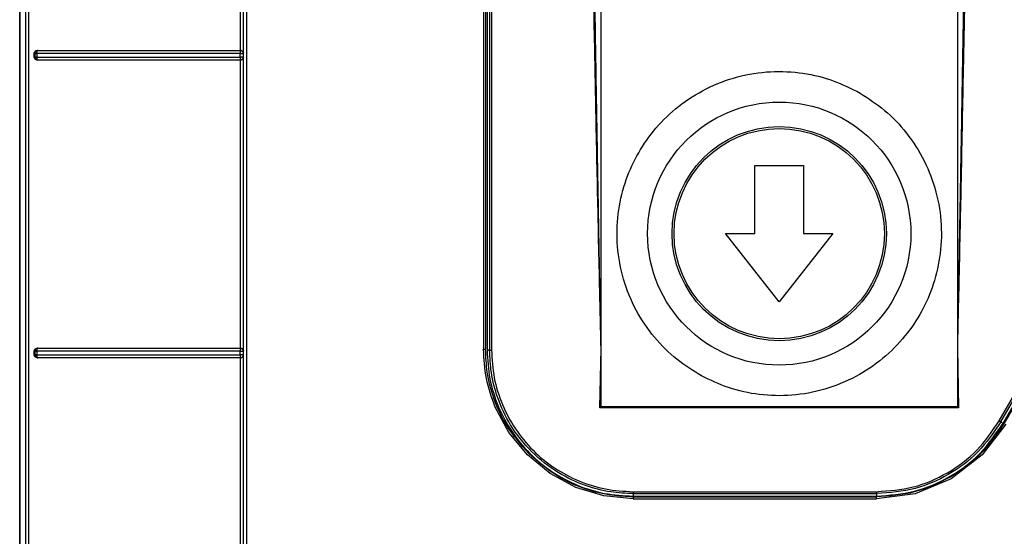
# Model space of a CAD drawing. Header units: inches. Extents: x 170 to 312, y 215 to 248.
# Tile 481 of 656: x 280.509 to 280.6417, y 242.1301 to 242.1998. Entities that reach past the tile are written whole.
import ezdxf

# ---------------------------------------------------------------- set-up
doc = ezdxf.new("R2010")
doc.units = ezdxf.units.IN
doc.header["$LTSCALE"] = 0.25
doc.header["$MEASUREMENT"] = 0
doc.layers.add('MOTOR RH', color=7, linetype='Continuous')

msp = doc.modelspace()

# ---------------------------------------------------------------- linework, layer by layer
at = {"layer": 'MOTOR RH'}
for p, q in [((280.58735, 242.14761), (280.58735, 242.27595)), ((280.63538, 242.27595), (280.63538, 242.14761)), ((280.509, 241.92392), (280.509, 242.23936)), ((280.509, 242.23936), (280.509, 241.9417)), ((280.53875, 242.19567), (280.53875, 242.23451)), ((280.53915, 242.19528), (280.53915, 242.23489)), ((280.57152, 242.21438), (280.57152, 242.15537)), ((280.57178, 242.21441), (280.57179, 242.15536)), ((280.572, 242.21429), (280.572, 242.15524)), ((280.57233, 242.21429), (280.57234, 242.15524)), ((280.57259, 242.21429), (280.5726, 242.15527)), ((280.51138, 242.19567), (280.51144, 242.19566)), ((280.53873, 242.19566), (280.53875, 242.19567)), ((280.51097, 242.19475), (280.51097, 242.19528)), ((280.51105, 242.19527), (280.51097, 242.19528)), ((280.51105, 242.19476), (280.51097, 242.19475)), ((280.51105, 242.19527), (280.51105, 242.19476)), ((280.51132, 242.19527), (280.51132, 242.19477)), ((280.51136, 242.19554), (280.51139, 242.19563)), ((280.51139, 242.1944), (280.51136, 242.19449)), ((280.51144, 242.19437), (280.51138, 242.19436)), ((280.51142, 242.19438), (280.51139, 242.1944)), ((280.51144, 242.19437), (280.51142, 242.19438)), ((280.53873, 242.19476), (280.53873, 242.19527)), ((280.53873, 242.19476), (280.53873, 242.19465)), ((280.53873, 242.1944), (280.53873, 242.19436)), ((280.53875, 242.19436), (280.53873, 242.19436)), ((280.53875, 242.15551), (280.53875, 242.19436)), ((280.53915, 242.19528), (280.53913, 242.19526)), ((280.53913, 242.19526), (280.53913, 242.19476)), ((280.53913, 242.19476), (280.53915, 242.19474)), ((280.53915, 242.15513), (280.53915, 242.19474)), ((280.60809, 242.17096), (280.60809, 242.18015)), ((280.60809, 242.18015), (280.61465, 242.18015)), ((280.61465, 242.18015), (280.61465, 242.17096)), ((280.61137, 242.16178), (280.60415, 242.17096)), ((280.60415, 242.17096), (280.60809, 242.17096)), ((280.61858, 242.17096), (280.61137, 242.16178)), ((280.61465, 242.17096), (280.61858, 242.17096)), ((280.51097, 242.15459), (280.51097, 242.15513)), ((280.51105, 242.15511), (280.51097, 242.15513)), ((280.51105, 242.1546), (280.51097, 242.15459)), ((280.51105, 242.15511), (280.51105, 242.1546)), ((280.51132, 242.15511), (280.51132, 242.1546)), ((280.51136, 242.15538), (280.51139, 242.15547)), ((280.51138, 242.15551), (280.51144, 242.1555)), ((280.53873, 242.1555), (280.53875, 242.15551)), ((280.53873, 242.1546), (280.53873, 242.15511)), ((280.53915, 242.15513), (280.53913, 242.15511)), ((280.53913, 242.15511), (280.53913, 242.1546)), ((280.53913, 242.1546), (280.53915, 242.15458)), ((280.53915, 242.11497), (280.53915, 242.15458)), ((280.57179, 242.15536), (280.57179, 242.15536)), ((280.57234, 242.15524), (280.572, 242.15524)), ((280.58719, 242.14745), (280.58735, 242.15548)), ((280.63538, 242.15548), (280.63554, 242.14745)), ((280.51139, 242.15424), (280.51136, 242.15433)), ((280.51144, 242.15421), (280.51138, 242.1542)), ((280.51142, 242.15422), (280.51139, 242.15424)), ((280.51144, 242.15421), (280.51142, 242.15422)), ((280.53873, 242.15433), (280.53873, 242.15424)), ((280.53873, 242.15424), (280.53873, 242.15421)), ((280.53875, 242.1542), (280.53873, 242.15421)), ((280.53875, 242.11535), (280.53875, 242.1542)), ((280.64101, 242.1457), (280.6448, 242.15226)), ((280.64124, 242.14557), (280.64503, 242.15213)), ((280.64154, 242.1454), (280.64533, 242.15196)), ((280.6455, 242.15198), (280.64171, 242.14541)), ((280.57492, 242.14416), (280.57306, 242.14765)), ((280.58735, 242.14761), (280.58719, 242.14745)), ((280.63554, 242.14745), (280.58719, 242.14745)), ((280.63538, 242.14761), (280.58735, 242.14761)), ((280.63554, 242.14745), (280.63538, 242.14761)), ((280.64193, 242.14528), (280.63873, 242.14111)), ((280.64124, 242.14557), (280.64154, 242.1454)), ((280.57743, 242.14111), (280.57492, 242.14416)), ((280.58048, 242.1386), (280.57743, 242.14111)), ((280.63873, 242.14111), (280.63456, 242.1379)), ((280.58396, 242.13674), (280.58048, 242.1386)), ((280.63456, 242.1379), (280.6297, 242.13589)), ((280.58774, 242.13559), (280.58396, 242.13674)), ((280.59168, 242.13616), (280.62449, 242.13616)), ((280.59168, 242.1352), (280.58774, 242.13559)), ((280.59168, 242.1359), (280.62449, 242.1359)), ((280.59168, 242.1359), (280.59168, 242.13555)), ((280.59168, 242.13555), (280.62449, 242.13555)), ((280.59168, 242.13547), (280.62448, 242.13547)), ((280.59168, 242.1352), (280.62448, 242.1352)), ((280.6297, 242.13589), (280.62448, 242.1352)), ((280.62449, 242.1359), (280.62449, 242.13555))]:
    msp.add_line(p, q, dxfattribs=at)
for radius in [0.01774, 0.01444, 0.01417]:
    msp.add_circle((280.61137, 242.17096), radius, dxfattribs=at)
for points, knots in [([(280.50973, 242.23972), (280.50975, 242.21844), (280.50978, 242.1759), (280.50977, 242.11206), (280.50972, 242.04824), (280.50962, 241.98446), (280.50953, 241.94201), (280.50948, 241.92078)], [0, 0, 0, 0, 0.199984, 0.399977, 0.600029, 0.800023, 1, 1, 1, 1]), ([(280.51018, 242.2401), (280.51019, 242.22222), (280.5102, 242.18646), (280.51021, 242.13281), (280.51021, 242.09706), (280.51021, 242.07919)], [0, 0, 0, 0, 0.3333777, 0.6667111, 1, 1, 1, 1]), ([(280.53917, 241.92809), (280.53917, 241.94886), (280.53917, 241.99039), (280.53917, 242.05278), (280.53917, 242.1152), (280.53917, 242.17764), (280.53917, 242.21925), (280.53917, 242.24006)], [0, 0, 0, 0, 0.199959, 0.399961, 0.599979, 0.80001, 1, 1, 1, 1]), ([(280.53956, 242.24018), (280.53956, 242.2193), (280.53956, 242.17754), (280.53956, 242.11488), (280.53956, 242.05224), (280.53956, 241.98964), (280.53956, 241.94795), (280.53956, 241.92711)], [0, 0, 0, 0, 0.2, 0.4, 0.6, 0.8, 1, 1, 1, 1]), ([(280.58735, 242.15548), (280.58729, 242.15806), (280.58719, 242.16288), (280.58704, 242.16957), (280.58691, 242.17598), (280.58677, 242.18239), (280.58664, 242.18901), (280.58651, 242.19558), (280.58637, 242.20298), (280.58623, 242.21124), (280.58608, 242.22033), (280.58596, 242.22929), (280.5859, 242.23532), (280.58587, 242.23825)], [0, 0, 0, 0, 0.093729, 0.174536, 0.24242, 0.325941, 0.407072, 0.482165, 0.564229, 0.675047, 0.781572, 0.893672, 1, 1, 1, 1]), ([(280.58735, 242.15548), (280.58731, 242.1575), (280.58725, 242.16119), (280.58715, 242.16623), (280.58708, 242.17023), (280.58703, 242.17321), (280.58699, 242.17563), (280.58694, 242.17834), (280.58687, 242.18213), (280.58679, 242.18682), (280.58671, 242.19184), (280.58662, 242.1972), (280.58649, 242.20542), (280.58635, 242.21595), (280.58621, 242.22772), (280.58615, 242.23495), (280.58612, 242.23826)], [0, 0, 0, 0, 0.07319, 0.133984, 0.182381, 0.218382, 0.241987, 0.269928, 0.316673, 0.379251, 0.439861, 0.498505, 0.573594, 0.73788, 0.880015, 1, 1, 1, 1]), ([(280.63662, 242.23826), (280.6366, 242.23653), (280.63657, 242.23289), (280.63652, 242.22715), (280.63645, 242.22087), (280.63636, 242.21404), (280.63626, 242.20667), (280.63615, 242.19931), (280.63604, 242.19292), (280.63595, 242.18764), (280.63588, 242.18304), (280.6358, 242.17893), (280.63574, 242.17546), (280.63568, 242.17216), (280.63561, 242.16796), (280.63551, 242.16223), (280.63543, 242.1579), (280.63538, 242.15548)], [0, 0, 0, 0, 0.062702, 0.131993, 0.207874, 0.290346, 0.379406, 0.475057, 0.557054, 0.610988, 0.666485, 0.723545, 0.759898, 0.792286, 0.843099, 0.912337, 1, 1, 1, 1]), ([(280.63686, 242.23825), (280.63683, 242.23527), (280.63677, 242.22912), (280.63664, 242.22), (280.6365, 242.21073), (280.63634, 242.20157), (280.63617, 242.19301), (280.63601, 242.185), (280.63587, 242.17794), (280.63572, 242.17085), (280.63556, 242.16353), (280.63544, 242.1583), (280.63538, 242.15548)], [0, 0, 0, 0, 0.108305, 0.22261, 0.330745, 0.444165, 0.554601, 0.640848, 0.734435, 0.810783, 0.897533, 1, 1, 1, 1]), ([(280.51097, 242.19528), (280.51097, 242.19531), (280.51097, 242.19536), (280.511, 242.19545), (280.51108, 242.19556), (280.51122, 242.19565), (280.51133, 242.19566), (280.51138, 242.19567)], [0, 0, 0, 0, 0.116527, 0.229907, 0.466736, 0.729518, 1, 1, 1, 1]), ([(280.51138, 242.19567), (280.51435, 242.19567), (280.52029, 242.19567), (280.52948, 242.19567), (280.53566, 242.19567), (280.53875, 242.19567)], [0, 0, 0, 0, 0.333152, 0.666752, 1, 1, 1, 1]), ([(280.53875, 242.19567), (280.53878, 242.19567), (280.53884, 242.19566), (280.53893, 242.19562), (280.53901, 242.19557), (280.53905, 242.19553), (280.53907, 242.1955)], [0, 0, 0, 0, 0.230859, 0.468557, 0.712686, 1, 1, 1, 1]), ([(280.51138, 242.19436), (280.51133, 242.19436), (280.51122, 242.19437), (280.51108, 242.19447), (280.511, 242.19458), (280.51097, 242.19467), (280.51097, 242.19472), (280.51097, 242.19475)], [0, 0, 0, 0, 0.2717688, 0.5368517, 0.7738537, 0.8858453, 1, 1, 1, 1]), ([(280.51144, 242.19566), (280.51139, 242.19565), (280.51129, 242.19564), (280.51117, 242.19555), (280.5111, 242.19546), (280.51106, 242.19536), (280.51106, 242.1953), (280.51105, 242.19527)], [0, 0, 0, 0, 0.250906, 0.501408, 0.695045, 0.83371, 1, 1, 1, 1]), ([(280.51105, 242.19527), (280.51106, 242.19527), (280.51108, 242.19527), (280.51114, 242.19527), (280.51122, 242.19527), (280.51129, 242.19527), (280.51132, 242.19527)], [0, 0, 0, 0, 0.250008, 0.500005, 0.749993, 1, 1, 1, 1]), ([(280.51132, 242.19477), (280.51129, 242.19477), (280.51122, 242.19476), (280.51114, 242.19476), (280.51108, 242.19476), (280.51106, 242.19476), (280.51105, 242.19476)], [0, 0, 0, 0, 0.250113, 0.499997, 0.749888, 1, 1, 1, 1]), ([(280.51105, 242.19476), (280.51106, 242.19471), (280.51107, 242.19461), (280.51116, 242.19448), (280.51129, 242.19439), (280.51139, 242.19437), (280.51144, 242.19437)], [0, 0, 0, 0, 0.250029, 0.499997, 0.749969, 1, 1, 1, 1]), ([(280.51132, 242.19527), (280.51132, 242.1953), (280.51132, 242.19535), (280.51133, 242.19542), (280.51134, 242.19548), (280.51135, 242.19552), (280.51136, 242.19554)], [0, 0, 0, 0, 0.2500063, 0.5000148, 0.7500138, 1, 1, 1, 1]), ([(280.53873, 242.19527), (280.53565, 242.19527), (280.52948, 242.19527), (280.52028, 242.19527), (280.51431, 242.19527), (280.51132, 242.19527)], [0, 0, 0, 0, 0.331506, 0.664839, 1, 1, 1, 1]), ([(280.51132, 242.19477), (280.51431, 242.19476), (280.52028, 242.19476), (280.52948, 242.19476), (280.53565, 242.19476), (280.53873, 242.19476)], [0, 0, 0, 0, 0.335093, 0.668426, 1, 1, 1, 1]), ([(280.51136, 242.19449), (280.51135, 242.19451), (280.51134, 242.19455), (280.51133, 242.19462), (280.51132, 242.19469), (280.51132, 242.19474), (280.51132, 242.19477)], [0, 0, 0, 0, 0.24975, 0.499936, 0.750122, 1, 1, 1, 1]), ([(280.53875, 242.19436), (280.53566, 242.19436), (280.52948, 242.19436), (280.52029, 242.19436), (280.51435, 242.19436), (280.51138, 242.19436)], [0, 0, 0, 0, 0.333449, 0.66692, 1, 1, 1, 1]), ([(280.51139, 242.19563), (280.5114, 242.19563), (280.51141, 242.19565), (280.51143, 242.19566), (280.51143, 242.19566), (280.51144, 242.19566), (280.51144, 242.19566)], [0, 0, 0, 0, 0.500013, 0.83434, 0.938283, 1, 1, 1, 1]), ([(280.51144, 242.19566), (280.5144, 242.19566), (280.52033, 242.19566), (280.52949, 242.19566), (280.53565, 242.19566), (280.53873, 242.19566)], [0, 0, 0, 0, 0.333018, 0.666912, 1, 1, 1, 1]), ([(280.53873, 242.19436), (280.53565, 242.19436), (280.52949, 242.19436), (280.52033, 242.19437), (280.5144, 242.19437), (280.51144, 242.19437)], [0, 0, 0, 0, 0.333072, 0.666957, 1, 1, 1, 1]), ([(280.53913, 242.19526), (280.53912, 242.1953), (280.53912, 242.19536), (280.53908, 242.19546), (280.53902, 242.19554), (280.53895, 242.1956), (280.5389, 242.19562), (280.53888, 242.19563), (280.53886, 242.19564), (280.53883, 242.19564), (280.5388, 242.19565), (280.53876, 242.19566), (280.53873, 242.19566)], [0, 0, 0, 0, 0.169717, 0.309821, 0.50036, 0.669269, 0.720735, 0.750058, 0.812687, 0.820426, 0.875276, 1, 1, 1, 1]), ([(280.53873, 242.19566), (280.53873, 242.19565), (280.53873, 242.19564), (280.53873, 242.19557), (280.53873, 242.19554)], [0, 0, 0, 0, 0.500043, 1, 1, 1, 1]), ([(280.53873, 242.19554), (280.53873, 242.19551), (280.53873, 242.19546), (280.53873, 242.19536), (280.53873, 242.1953), (280.53873, 242.19527)], [0, 0, 0, 0, 0.396825, 0.672899, 1, 1, 1, 1]), ([(280.53873, 242.19527), (280.53876, 242.19527), (280.53882, 242.19527), (280.5389, 242.19527), (280.53897, 242.19527), (280.53904, 242.19527), (280.53909, 242.19526), (280.53912, 242.19527), (280.53912, 242.19527), (280.53913, 242.19526)], [0, 0, 0, 0, 0.1448761, 0.2888763, 0.4064672, 0.5453396, 0.7784567, 0.8916654, 1, 1, 1, 1]), ([(280.53913, 242.19476), (280.53912, 242.19476), (280.5391, 242.19476), (280.53902, 242.19476), (280.53892, 242.19476), (280.53882, 242.19476), (280.53876, 242.19476), (280.53873, 242.19476)], [0, 0, 0, 0, 0.2509367, 0.5014619, 0.6987674, 0.8365444, 1, 1, 1, 1]), ([(280.53873, 242.19436), (280.53877, 242.19437), (280.53883, 242.19437), (280.53893, 242.19441), (280.53901, 242.19447), (280.53906, 242.19454), (280.53909, 242.19459), (280.5391, 242.19461), (280.53911, 242.19464), (280.53911, 242.19466), (280.53912, 242.1947), (280.53912, 242.19473), (280.53913, 242.19476)], [0, 0, 0, 0, 0.1706537, 0.3115785, 0.5034068, 0.6707761, 0.7218148, 0.75094, 0.8128715, 0.833619, 0.8750169, 1, 1, 1, 1]), ([(280.53873, 242.19465), (280.53873, 242.19462), (280.53873, 242.19456), (280.53873, 242.19451), (280.53873, 242.19449)], [0, 0, 0, 0, 0.5849878, 1, 1, 1, 1]), ([(280.53873, 242.19449), (280.53873, 242.19447), (280.53873, 242.19443), (280.53873, 242.19441), (280.53873, 242.1944)], [0, 0, 0, 0, 0.510853, 1, 1, 1, 1]), ([(280.53907, 242.19452), (280.53905, 242.1945), (280.53901, 242.19445), (280.53893, 242.1944), (280.53884, 242.19436), (280.53878, 242.19436), (280.53875, 242.19436)], [0, 0, 0, 0, 0.29194, 0.548646, 0.775454, 1, 1, 1, 1]), ([(280.53907, 242.1955), (280.53909, 242.19547), (280.53913, 242.1954), (280.53915, 242.19533), (280.53915, 242.1953), (280.53915, 242.19529), (280.53915, 242.19529), (280.53915, 242.19528)], [0, 0, 0, 0, 0.561295, 0.8701, 0.957428, 0.984304, 1, 1, 1, 1]), ([(280.53915, 242.19474), (280.53914, 242.1947), (280.53914, 242.19462), (280.53909, 242.19455), (280.53907, 242.19452)], [0, 0, 0, 0, 0.503791, 1, 1, 1, 1]), ([(280.60089, 242.15178), (280.59975, 242.15248), (280.59741, 242.15393), (280.59442, 242.15695), (280.59195, 242.16059), (280.59024, 242.16477), (280.58943, 242.16919), (280.58952, 242.1736), (280.59045, 242.17774), (280.59208, 242.1815), (280.59436, 242.1849), (280.59734, 242.18792), (280.601, 242.19038), (280.60517, 242.19209), (280.6096, 242.19291), (280.614, 242.1928), (280.61816, 242.19191), (280.62064, 242.19072), (280.62185, 242.19015)], [0, 0, 0, 0, 0.058258, 0.120006, 0.18432, 0.25, 0.31568, 0.379994, 0.441742, 0.5, 0.558258, 0.620006, 0.68432, 0.75, 0.81568, 0.879994, 0.941742, 1, 1, 1, 1]), ([(280.62185, 242.19015), (280.62298, 242.18944), (280.62532, 242.188), (280.62831, 242.18498), (280.63079, 242.18133), (280.63249, 242.17716), (280.63331, 242.17273), (280.63321, 242.16832), (280.63228, 242.16418), (280.63066, 242.16042), (280.62837, 242.15702), (280.62539, 242.15401), (280.62173, 242.15154), (280.61756, 242.14984), (280.61313, 242.14902), (280.60873, 242.14913), (280.60457, 242.15001), (280.60209, 242.1512), (280.60089, 242.15178)], [0, 0, 0, 0, 0.058258, 0.120006, 0.18432, 0.25, 0.31568, 0.379994, 0.441742, 0.5, 0.558258, 0.620006, 0.68432, 0.75, 0.81568, 0.879994, 0.941742, 1, 1, 1, 1]), ([(280.51097, 242.15513), (280.51097, 242.15515), (280.51097, 242.1552), (280.511, 242.1553), (280.51108, 242.1554), (280.51122, 242.1555), (280.51133, 242.15551), (280.51138, 242.15551)], [0, 0, 0, 0, 0.116319, 0.229622, 0.466596, 0.72971, 1, 1, 1, 1]), ([(280.51138, 242.1542), (280.51133, 242.15421), (280.51122, 242.15422), (280.51108, 242.15431), (280.511, 242.15442), (280.51097, 242.15451), (280.51097, 242.15456), (280.51097, 242.15459)], [0, 0, 0, 0, 0.270485, 0.533784, 0.770305, 0.883586, 1, 1, 1, 1]), ([(280.51144, 242.1555), (280.51139, 242.1555), (280.51129, 242.15548), (280.51117, 242.1554), (280.5111, 242.1553), (280.51106, 242.1552), (280.51106, 242.15514), (280.51105, 242.15511)], [0, 0, 0, 0, 0.250904, 0.501394, 0.694906, 0.833601, 1, 1, 1, 1]), ([(280.51105, 242.15511), (280.51106, 242.15511), (280.51108, 242.15511), (280.51114, 242.15511), (280.51122, 242.15511), (280.51129, 242.15511), (280.51132, 242.15511)], [0, 0, 0, 0, 0.249991, 0.499993, 0.749993, 1, 1, 1, 1]), ([(280.51132, 242.1546), (280.51129, 242.1546), (280.51122, 242.1546), (280.51114, 242.1546), (280.51108, 242.1546), (280.51106, 242.1546), (280.51105, 242.1546)], [0, 0, 0, 0, 0.250131, 0.500012, 0.749885, 1, 1, 1, 1]), ([(280.51105, 242.1546), (280.51106, 242.15455), (280.51107, 242.15445), (280.51116, 242.15432), (280.51129, 242.15423), (280.51139, 242.15422), (280.51144, 242.15421)], [0, 0, 0, 0, 0.250212, 0.499885, 0.749889, 1, 1, 1, 1]), ([(280.51132, 242.15511), (280.51132, 242.15513), (280.51132, 242.15518), (280.51133, 242.15526), (280.51134, 242.15532), (280.51135, 242.15536), (280.51136, 242.15538)], [0, 0, 0, 0, 0.250003, 0.499999, 0.750005, 1, 1, 1, 1]), ([(280.53873, 242.15511), (280.53563, 242.15511), (280.52945, 242.15511), (280.52025, 242.15511), (280.5143, 242.15511), (280.51132, 242.15511)], [0, 0, 0, 0, 0.333333, 0.666667, 1, 1, 1, 1]), ([(280.51132, 242.1546), (280.5143, 242.1546), (280.52025, 242.1546), (280.52945, 242.1546), (280.53563, 242.1546), (280.53873, 242.1546)], [0, 0, 0, 0, 0.333333, 0.666667, 1, 1, 1, 1]), ([(280.51136, 242.15433), (280.51135, 242.15435), (280.51134, 242.15439), (280.51133, 242.15446), (280.51132, 242.15453), (280.51132, 242.15458), (280.51132, 242.1546)], [0, 0, 0, 0, 0.249755, 0.499929, 0.750119, 1, 1, 1, 1]), ([(280.51138, 242.15551), (280.51435, 242.15551), (280.52029, 242.15551), (280.52948, 242.15551), (280.53566, 242.15551), (280.53875, 242.15551)], [0, 0, 0, 0, 0.333094, 0.666813, 1, 1, 1, 1]), ([(280.51139, 242.15547), (280.5114, 242.15548), (280.51141, 242.15549), (280.51143, 242.1555), (280.51144, 242.1555), (280.51144, 242.1555), (280.51144, 242.1555)], [0, 0, 0, 0, 0.5642279, 0.8627549, 0.9515364, 1, 1, 1, 1]), ([(280.51144, 242.1555), (280.5144, 242.1555), (280.52033, 242.1555), (280.52949, 242.1555), (280.53565, 242.1555), (280.53873, 242.1555)], [0, 0, 0, 0, 0.333017, 0.666911, 1, 1, 1, 1]), ([(280.53913, 242.15511), (280.53912, 242.15514), (280.53912, 242.15521), (280.53908, 242.1553), (280.53902, 242.15539), (280.53895, 242.15544), (280.5389, 242.15546), (280.53888, 242.15547), (280.53886, 242.15548), (280.53883, 242.15549), (280.53879, 242.1555), (280.53876, 242.1555), (280.53873, 242.1555)], [0, 0, 0, 0, 0.169752, 0.309862, 0.50035, 0.66928, 0.720739, 0.750049, 0.812671, 0.833624, 0.87528, 1, 1, 1, 1]), ([(280.53873, 242.1555), (280.53873, 242.15549), (280.53873, 242.15548), (280.53873, 242.15541), (280.53873, 242.15538)], [0, 0, 0, 0, 0.500049, 1, 1, 1, 1]), ([(280.53873, 242.15538), (280.53873, 242.15535), (280.53873, 242.1553), (280.53873, 242.1552), (280.53873, 242.15514), (280.53873, 242.15511)], [0, 0, 0, 0, 0.395106, 0.671612, 1, 1, 1, 1]), ([(280.53873, 242.15511), (280.53876, 242.15511), (280.53882, 242.1551), (280.5389, 242.15511), (280.53897, 242.15511), (280.53904, 242.15511), (280.53909, 242.1551), (280.53912, 242.15511), (280.53912, 242.15511), (280.53913, 242.15511)], [0, 0, 0, 0, 0.1448426, 0.288912, 0.4062167, 0.5454476, 0.7785945, 0.8917454, 1, 1, 1, 1]), ([(280.53913, 242.1546), (280.53912, 242.1546), (280.5391, 242.1546), (280.53902, 242.1546), (280.53892, 242.1546), (280.53882, 242.1546), (280.53876, 242.1546), (280.53873, 242.1546)], [0, 0, 0, 0, 0.250948, 0.501484, 0.698782, 0.836552, 1, 1, 1, 1]), ([(280.53873, 242.15421), (280.53877, 242.15421), (280.53883, 242.15422), (280.53893, 242.15425), (280.53901, 242.15432), (280.53906, 242.15438), (280.53909, 242.15443), (280.5391, 242.15446), (280.53911, 242.15448), (280.53911, 242.1545), (280.53912, 242.15454), (280.53912, 242.15457), (280.53913, 242.1546)], [0, 0, 0, 0, 0.170607, 0.311515, 0.503405, 0.670584, 0.721671, 0.750935, 0.812871, 0.834085, 0.875021, 1, 1, 1, 1]), ([(280.53873, 242.1546), (280.53873, 242.15455), (280.53873, 242.15449), (280.53873, 242.15443), (280.53873, 242.15438), (280.53873, 242.15435), (280.53873, 242.15433)], [0, 0, 0, 0, 0.49714, 0.578466, 0.721694, 1, 1, 1, 1]), ([(280.53875, 242.15551), (280.53878, 242.15551), (280.53884, 242.1555), (280.53893, 242.15547), (280.53901, 242.15542), (280.53905, 242.15537), (280.53907, 242.15535)], [0, 0, 0, 0, 0.229537, 0.467792, 0.71078, 1, 1, 1, 1]), ([(280.53907, 242.15535), (280.53909, 242.15531), (280.53913, 242.15525), (280.53915, 242.15517), (280.53915, 242.15514), (280.53915, 242.15513), (280.53915, 242.15513)], [0, 0, 0, 0, 0.559988, 0.867961, 0.955984, 1, 1, 1, 1]), ([(280.53915, 242.15458), (280.53914, 242.15454), (280.53914, 242.15447), (280.53909, 242.1544), (280.53907, 242.15436)], [0, 0, 0, 0, 0.503579, 1, 1, 1, 1]), ([(280.57152, 242.15537), (280.57154, 242.15537), (280.57158, 242.15537), (280.57164, 242.15537), (280.57172, 242.15536), (280.57177, 242.15536), (280.57179, 242.15536), (280.57179, 242.15536), (280.57179, 242.15536)], [0, 0, 0, 0, 0.126359, 0.251273, 0.500023, 0.748778, 0.873684, 1, 1, 1, 1]), ([(280.57306, 242.14765), (280.57261, 242.14889), (280.57172, 242.15139), (280.57159, 242.15404), (280.57152, 242.15537)], [0, 0, 0, 0, 0.499244, 1, 1, 1, 1]), ([(280.57761, 242.14129), (280.57657, 242.14248), (280.57461, 242.14473), (280.57286, 242.14856), (280.57193, 242.15209), (280.57183, 242.15433), (280.57179, 242.15536)], [0, 0, 0, 0, 0.302481, 0.570006, 0.802527, 1, 1, 1, 1]), ([(280.572, 242.15524), (280.57207, 242.15395), (280.57222, 242.15137), (280.57339, 242.14766), (280.57521, 242.14423), (280.57767, 242.14123), (280.58067, 242.13876), (280.5841, 242.13694), (280.58782, 242.13577), (280.59039, 242.13563), (280.59168, 242.13555)], [0, 0, 0, 0, 0.125, 0.25, 0.375, 0.5, 0.625, 0.75, 0.875, 1, 1, 1, 1]), ([(280.57234, 242.15524), (280.57234, 242.15524), (280.57235, 242.15524), (280.57239, 242.15524), (280.57244, 242.15525), (280.57248, 242.15525), (280.57254, 242.15526), (280.57258, 242.15526), (280.5726, 242.15527)], [0, 0, 0, 0, 0.200606, 0.433554, 0.562809, 0.700299, 0.846022, 1, 1, 1, 1]), ([(280.59168, 242.1359), (280.59067, 242.13594), (280.58848, 242.13604), (280.58504, 242.13695), (280.58135, 242.13869), (280.57787, 242.14144), (280.57512, 242.14493), (280.57338, 242.14862), (280.57248, 242.15206), (280.57239, 242.15424), (280.57234, 242.15524)], [0, 0, 0, 0, 0.09975, 0.21635, 0.349779, 0.500012, 0.650983, 0.784654, 0.901, 1, 1, 1, 1]), ([(280.5726, 242.15527), (280.57267, 242.15401), (280.57281, 242.1515), (280.57395, 242.14789), (280.57571, 242.14457), (280.5781, 242.14166), (280.58101, 242.13927), (280.58433, 242.13751), (280.58793, 242.13637), (280.59043, 242.13623), (280.59168, 242.13616)], [0, 0, 0, 0, 0.1257748, 0.2507498, 0.3755884, 0.500482, 0.6253602, 0.7502409, 0.875117, 1, 1, 1, 1]), ([(280.53875, 242.1542), (280.53566, 242.1542), (280.52948, 242.1542), (280.52029, 242.1542), (280.51435, 242.1542), (280.51138, 242.1542)], [0, 0, 0, 0, 0.333374, 0.666979, 1, 1, 1, 1]), ([(280.53873, 242.15421), (280.53565, 242.15421), (280.52949, 242.15421), (280.52033, 242.15421), (280.5144, 242.15421), (280.51144, 242.15421)], [0, 0, 0, 0, 0.333074, 0.666959, 1, 1, 1, 1]), ([(280.53907, 242.15436), (280.53905, 242.15434), (280.53901, 242.15429), (280.53893, 242.15424), (280.53884, 242.15421), (280.53878, 242.1542), (280.53875, 242.1542)], [0, 0, 0, 0, 0.291589, 0.548416, 0.7754, 1, 1, 1, 1]), ([(280.62449, 242.13616), (280.62616, 242.13628), (280.62949, 242.13653), (280.63413, 242.13855), (280.63819, 242.14156), (280.64007, 242.14432), (280.64101, 242.1457)], [0, 0, 0, 0, 0.249999, 0.500001, 0.750003, 1, 1, 1, 1]), ([(280.64124, 242.14557), (280.64029, 242.14417), (280.63838, 242.14137), (280.63431, 242.13836), (280.62963, 242.1363), (280.62625, 242.13603), (280.62449, 242.1359)], [0, 0, 0, 0, 0.249995, 0.499994, 0.740007, 1, 1, 1, 1]), ([(280.62449, 242.13555), (280.62621, 242.13568), (280.62965, 242.13594), (280.63443, 242.13802), (280.63862, 242.14112), (280.64057, 242.14397), (280.64154, 242.1454)], [0, 0, 0, 0, 0.25, 0.5, 0.75, 1, 1, 1, 1]), ([(280.64171, 242.14541), (280.64073, 242.14396), (280.63879, 242.14105), (280.63588, 242.13911), (280.63443, 242.13813)], [0, 0, 0, 0, 0.499997, 1, 1, 1, 1]), ([(280.64101, 242.1457), (280.64104, 242.14568), (280.6411, 242.14565), (280.64118, 242.1456), (280.64123, 242.14557), (280.64124, 242.14557), (280.64124, 242.14557)], [0, 0, 0, 0, 0.25, 0.500005, 0.750004, 1, 1, 1, 1]), ([(280.59168, 242.13547), (280.59072, 242.13551), (280.58858, 242.1356), (280.58512, 242.13646), (280.58119, 242.13819), (280.57886, 242.14021), (280.57761, 242.14129)], [0, 0, 0, 0, 0.183203, 0.410987, 0.683281, 1, 1, 1, 1]), ([(280.63443, 242.13813), (280.63284, 242.13735), (280.6297, 242.13581), (280.62621, 242.13558), (280.62448, 242.13547)], [0, 0, 0, 0, 0.505911, 1, 1, 1, 1]), ([(280.59168, 242.13616), (280.59168, 242.13612), (280.59168, 242.13606), (280.59168, 242.13597), (280.59168, 242.13591), (280.59168, 242.1359), (280.59168, 242.1359)], [0, 0, 0, 0, 0.250002, 0.5, 0.750005, 1, 1, 1, 1]), ([(280.62449, 242.1359), (280.62449, 242.1359), (280.62449, 242.13591), (280.62449, 242.13597), (280.62449, 242.13606), (280.62449, 242.13612), (280.62449, 242.13616)], [0, 0, 0, 0, 0.2499955, 0.4999998, 0.7499978, 1, 1, 1, 1]), ([(280.59168, 242.13547), (280.59168, 242.13546), (280.59168, 242.13546), (280.59168, 242.1354), (280.59168, 242.13531), (280.59168, 242.13524), (280.59168, 242.1352)], [0, 0, 0, 0, 0.249998, 0.499996, 0.749995, 1, 1, 1, 1]), ([(280.62448, 242.1352), (280.62448, 242.13524), (280.62448, 242.13531), (280.62448, 242.1354), (280.62448, 242.13546), (280.62448, 242.13546), (280.62448, 242.13547)], [0, 0, 0, 0, 0.25, 0.499998, 0.749999, 1, 1, 1, 1])]:
    msp.add_open_spline(points, degree=3, knots=knots, dxfattribs=at)

doc.saveas('drawing.dxf')
